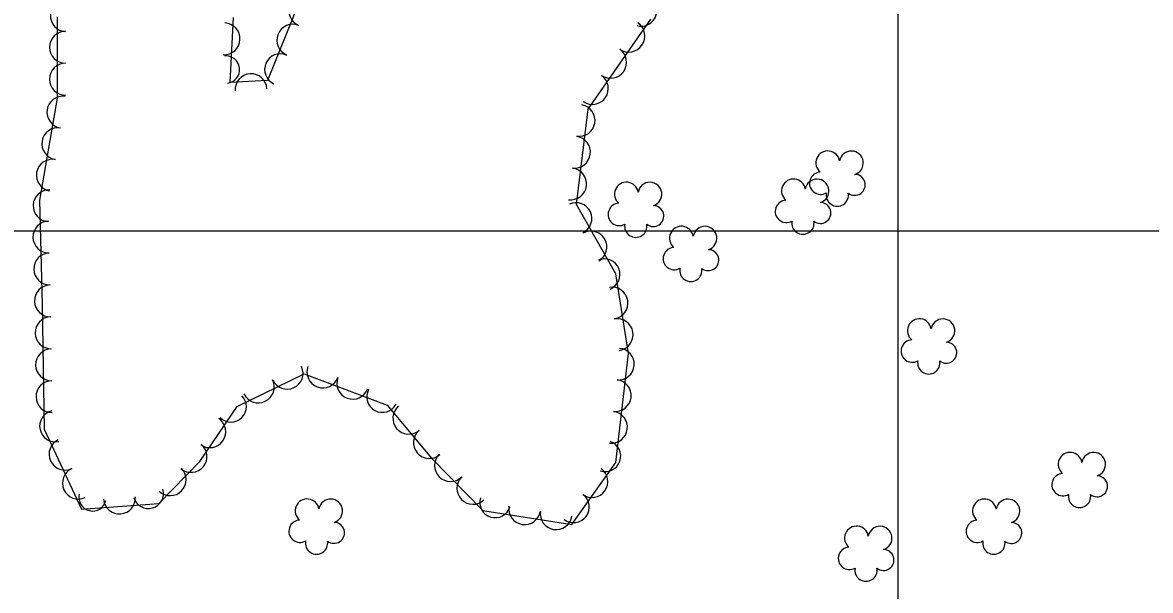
# Model space of a CAD drawing. Extents: x 591954 to 597000, y 198576 to 213500.
# Drawn here: x 594281.9 to 594562.9, y 206910.4 to 207051.9 of the extents above; entities that cross this region are included whole.
import ezdxf

# ---------------------------------------------------------------- set-up
doc = ezdxf.new("R2010")
doc.units = 0
doc.layers.add('Level 10', color=7, linetype='Continuous')
doc.layers.add('Level 18', color=7, linetype='Continuous')

msp = doc.modelspace()

# ---------------------------------------------------------------- linework, layer by layer
at = {"layer": 'Level 10'}
for p, q in [((594500, 206500), (594500, 208000)), ((593000, 207000), (595500, 207000)), ((593500, 207000), (595000, 207000)), ((594500, 205500), (594500, 207000))]:
    msp.add_line(p, q, dxfattribs=at)
at = {"layer": 'Level 18'}
for points in [[(594352.06, 207060.1), (594342.96, 207037.47), (594333.62, 207036.91), (594334.44, 207053.12)], [(594290.55, 207053.31), (594290.49, 207033), (594286.14, 207007.61), (594286.8, 206981.57), (594287.28, 206950.63), (594296.55, 206930.65), (594315.83, 206932.11), (594326.03, 206942.58), (594335.34, 206956.22), (594352.03, 206964.38), (594372.7, 206956.6), (594383.82, 206943.36), (594396.59, 206930.33), (594418.71, 206926.85), (594429.68, 206942.33), (594432.89, 206969.48), (594429.68, 206989.25), (594419.9, 207006.56), (594422.82, 207030.33), (594438.45, 207052.74)]]:
    msp.add_lwpolyline(points, dxfattribs=at)
for centre, radius, start, end in [((594352.19, 207054.85), 3.97, 68.1219, 248.1066), ((594436.03, 207054.84), 3.87, 254.2975, 74.2821), ((594292.79, 207053.57), 3.97, 87.5545, 267.5391), ((594332.09, 207047.81), 3.98, 267.0945, 87.0792), ((594349.23, 207047.47), 3.97, 68.1126, 248.0972), ((594432.95, 207048.5), 3.97, 235.1279, 55.1125), ((594292.61, 207045.71), 3.98, 89.813, 269.7977), ((594428.4, 207041.98), 3.98, 235.1261, 55.1107), ((594292.58, 207037.76), 3.97, 89.8202, 269.8049), ((594332.58, 207040.16), 3.4, 276.4287, 96.4134), ((594346.1, 207040.18), 3.89, 66.0856, 246.0702), ((594338.82, 207035.14), 3.97, 3.4482, 183.4329), ((594423.86, 207035.46), 3.97, 235.1279, 55.1125), ((594291.94, 207029.55), 3.97, 81.2406, 261.2253), ((594420.59, 207027.48), 3.93, 260.1871, 80.1718), ((594290.66, 207021.68), 3.97, 80.287, 260.2717), ((594419.4, 207019.57), 3.97, 263.0051, 82.9898), ((594482.52, 207016.92), 2.97, 9.3237, 230.5575), ((594488.38, 207016.9), 2.97, 286.9745, 169.9477), ((594289.32, 207013.85), 3.97, 80.2953, 260.28), ((594418.43, 207011.68), 3.97, 262.998, 82.9827), ((594480.74, 207011.85), 2.78, 92.2946, 300.0675), ((594489.23, 207011.45), 2.61, 231.6797, 89.6123), ((594432.33, 207009.14), 2.97, 9.3237, 230.5575), ((594438.19, 207009.12), 2.97, 286.9745, 169.9477), ((594473.97, 207009.92), 2.97, 9.3237, 230.5575), ((594479.82, 207009.9), 2.97, 286.9745, 169.9477), ((594288.5, 207006.24), 3.96, 87.6684, 267.6531), ((594484.87, 207008.92), 2.78, 168.9716, 9.9826), ((594419.84, 207003.09), 3.89, 295.4175, 115.4022), ((594430.56, 207004.07), 2.78, 92.2946, 300.0675), ((594439.04, 207003.67), 2.61, 231.6797, 89.6123), ((594472.19, 207004.85), 2.78, 92.2946, 300.0675), ((594480.67, 207004.44), 2.61, 231.6797, 89.6123), ((594288.45, 206998.45), 3.97, 91.4639, 271.4486), ((594476.31, 207001.91), 2.78, 168.9716, 9.9826), ((594423.5, 206995.96), 3.97, 299.4816, 119.4663), ((594434.68, 207001.14), 2.78, 168.9716, 9.9826), ((594446.05, 206998.17), 2.97, 9.3237, 230.5575), ((594451.9, 206998.15), 2.97, 286.9745, 169.9477), ((594288.66, 206990.51), 3.97, 91.4711, 271.4558), ((594444.27, 206993.09), 2.78, 92.2946, 300.0675), ((594452.75, 206992.69), 2.61, 231.6797, 89.6123), ((594426.81, 206989.13), 3.92, 291.7642, 111.7489), ((594448.39, 206990.16), 2.78, 168.9716, 9.9826), ((594288.84, 206982.55), 3.97, 91.2475, 271.2322), ((594428.75, 206982), 3.97, 279.2175, 99.2022), ((594288.99, 206974.59), 3.97, 90.88, 270.8646), ((594430.02, 206974.15), 3.97, 279.2235, 99.2082), ((594505.32, 206975.12), 2.97, 9.3237, 230.5575), ((594511.18, 206975.1), 2.97, 286.9745, 169.9477), ((594503.55, 206970.04), 2.78, 92.2946, 300.0675), ((594512.03, 206969.64), 2.61, 231.6797, 89.6123), ((594289.11, 206966.64), 3.97, 90.8871, 270.8717), ((594430.33, 206966.78), 3.96, 265.4623, 85.447), ((594347.83, 206964.52), 3.94, 204.7467, 24.7314), ((594356.72, 206964.84), 3.97, 159.3748, 339.3595), ((594507.67, 206967.11), 2.78, 168.9716, 9.9826), ((594340.63, 206961.12), 3.97, 206.0376, 26.0222), ((594364.16, 206962.04), 3.97, 159.3791, 339.3637), ((594429.55, 206958.97), 3.97, 263.2742, 83.2589), ((594289.23, 206958.7), 3.97, 90.8872, 270.8719), ((594371.52, 206958.67), 3.88, 152.0777, 332.0624), ((594333.82, 206956.22), 3.85, 224.8394, 44.824), ((594290.05, 206951.34), 3.89, 102.63, 282.6147), ((594378.14, 206953.35), 3.97, 130.0468, 310.0314), ((594428.62, 206951.08), 3.97, 263.2742, 83.2589), ((594328.55, 206949.97), 3.97, 235.6918, 55.6765), ((594383.26, 206947.29), 3.97, 130.3939, 310.3786), ((594292.47, 206944.38), 3.97, 114.9057, 294.8903), ((594323.9, 206943.8), 3.96, 230.1928, 50.1775), ((594427.07, 206943.89), 3.85, 251.246, 71.2306), ((594388.52, 206941.54), 3.97, 134.4164, 314.4011), ((594542.89, 206941.85), 2.97, 9.3237, 230.5575), ((594548.74, 206941.83), 2.97, 286.9745, 169.9477), ((594295.82, 206937.17), 3.97, 114.9092, 294.8938), ((594318.69, 206938.03), 3.97, 225.7722, 45.7569), ((594423.75, 206937.55), 3.97, 234.692, 54.6767), ((594394.08, 206935.86), 3.97, 134.4164, 314.4011), ((594541.11, 206936.78), 2.78, 92.2946, 300.0675), ((594549.59, 206936.37), 2.61, 231.6797, 89.6123), ((594313.25, 206934.61), 3.77, 195.8151, 15.7998), ((594299.34, 206933.62), 3.41, 166.4012, 346.3859), ((594306.04, 206933.46), 3.97, 184.3511, 4.3358), ((594352.8, 206930.26), 2.97, 9.3237, 230.5575), ((594358.65, 206930.24), 2.97, 286.9745, 169.9477), ((594399.63, 206932.39), 3.84, 163.3456, 343.3303), ((594419.17, 206931.23), 3.9, 232.8276, 52.8123), ((594521.54, 206930.23), 2.97, 9.3237, 230.5575), ((594527.39, 206930.21), 2.97, 286.9745, 169.9477), ((594545.23, 206933.84), 2.78, 168.9716, 9.9826), ((594406.98, 206930.8), 3.97, 171.0691, 351.0538), ((594414.83, 206929.57), 3.97, 171.0691, 351.0538), ((594351.02, 206925.19), 2.78, 92.2946, 300.0675), ((594359.5, 206924.78), 2.61, 231.6797, 89.6123), ((594489.67, 206923.49), 2.97, 9.3237, 230.5575), ((594495.53, 206923.47), 2.97, 286.9745, 169.9477), ((594519.76, 206925.16), 2.78, 92.2946, 300.0675), ((594528.24, 206924.75), 2.61, 231.6797, 89.6123), ((594355.14, 206922.25), 2.78, 168.9716, 9.9826), ((594487.9, 206918.42), 2.78, 92.2946, 300.0675), ((594496.38, 206918.02), 2.61, 231.6797, 89.6123), ((594523.88, 206922.22), 2.78, 168.9716, 9.9826), ((594492.02, 206915.49), 2.78, 168.9716, 9.9826)]:
    msp.add_arc(centre, radius, start, end, dxfattribs=at)

doc.saveas('drawing.dxf')
